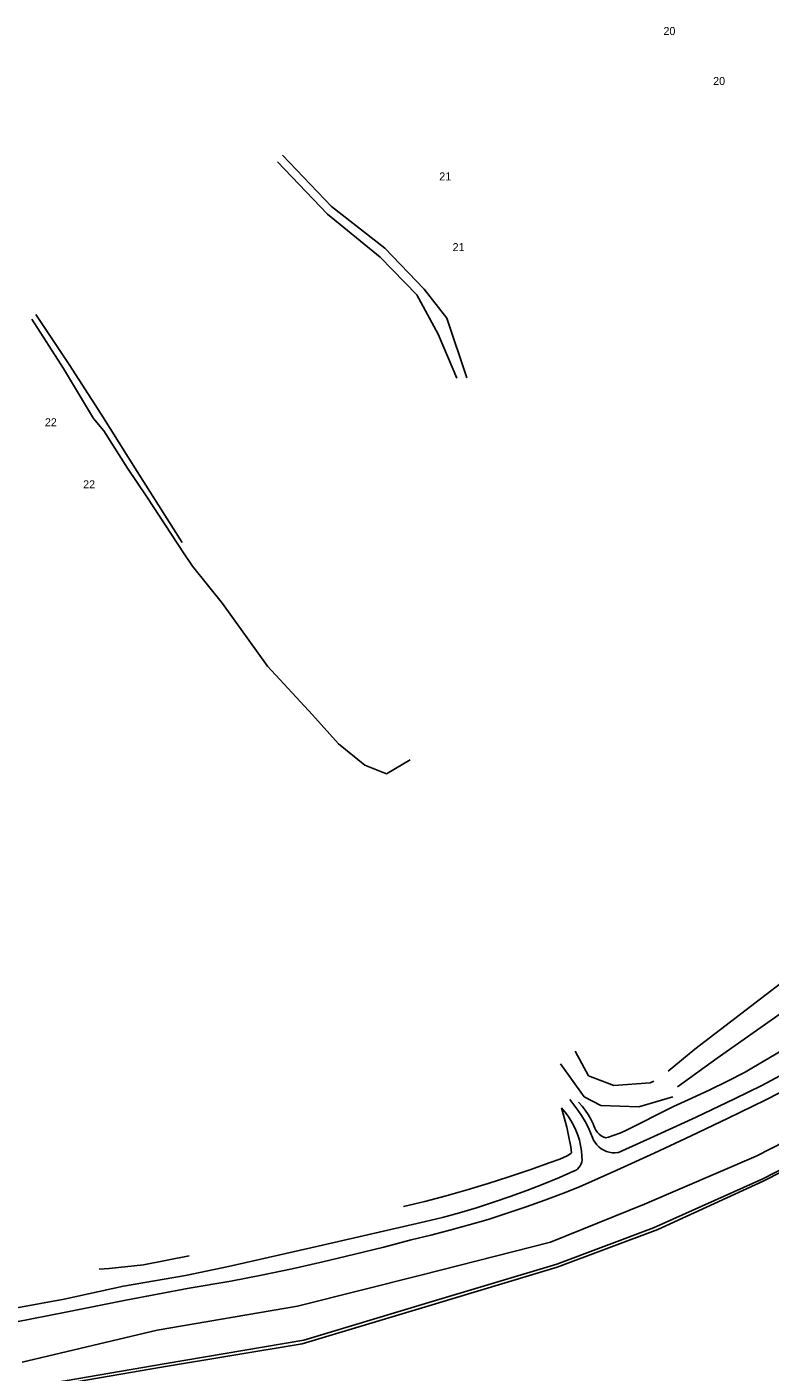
# Model space of a CAD drawing. Extents: x -540150 to -533593, y -1185082 to -1180066.
# Drawn here: x -536102 to -535939.4, y -1180434 to -1180139.9 of the extents above; entities that cross this region are included whole.
import ezdxf

# ---------------------------------------------------------------- set-up
doc = ezdxf.new("R2010")
doc.units = 0
doc.layers.add('Vrstva 14', color=7, linetype='Continuous')

msp = doc.modelspace()

# ---------------------------------------------------------------- linework, layer by layer
at = {"layer": 'Vrstva 14'}
for p, q in [((-536085.22, -1180228.16), (-536080.01, -1180236.37)), ((-536080.01, -1180236.37), (-536075.77, -1180242.61)), ((-536075.77, -1180242.61), (-536067.6, -1180255.09)), ((-536067.6, -1180255.09), (-536065.81, -1180257.76)), ((-536065.81, -1180257.76), (-536059.27, -1180265.97)), ((-536059.27, -1180265.97), (-536049.39, -1180279.66)), ((-536049.39, -1180279.66), (-536039.57, -1180290.27)), ((-536039.57, -1180290.27), (-536033.87, -1180296.66)), ((-536033.87, -1180296.66), (-536028.08, -1180301.29)), ((-536028.08, -1180301.29), (-536023.35, -1180303.19)), ((-536023.35, -1180303.19), (-536018.2, -1180300.14)), ((-535955.85, -1180363.35), (-535935.87, -1180348.07)), ((-535933.26, -1180352.87), (-535950.98, -1180365.38)), ((-535943.37, -1180367.57), (-535927.6, -1180358.2)), ((-535982.08, -1180363.84), (-535979.11, -1180369.23)), ((-535961.69, -1180368.19), (-535955.85, -1180363.35)), ((-535950.98, -1180365.38), (-535959.69, -1180371.63)), ((-535980.09, -1180373.82), (-535985.24, -1180366.59)), ((-535944.88, -1180368.38), (-535943.37, -1180367.57)), ((-535941.19, -1180371.33), (-535936.15, -1180368.63)), ((-535979.11, -1180369.23), (-535973.63, -1180371.35)), ((-535973.63, -1180371.35), (-535965.66, -1180370.72)), ((-535965.66, -1180370.72), (-535964.87, -1180370.38)), ((-535947.18, -1180374.23), (-535941.19, -1180371.33)), ((-535939.62, -1180374.08), (-535934.99, -1180371.66)), ((-535976.47, -1180375.73), (-535980.09, -1180373.82)), ((-535960.7, -1180373.79), (-535968.14, -1180375.99)), ((-535955.6, -1180378.22), (-535947.18, -1180374.23)), ((-535948.55, -1180378.46), (-535940.49, -1180374.52)), ((-535942.43, -1180386.75), (-535917.16, -1180373.82)), ((-535940.49, -1180374.52), (-535939.62, -1180374.08)), ((-535968.14, -1180375.99), (-535976.47, -1180375.73)), ((-535971.12, -1180381.21), (-535960.51, -1180375.89)), ((-535964.06, -1180382.14), (-535955.6, -1180378.22)), ((-535956.65, -1180382.33), (-535948.55, -1180378.46)), ((-535940.97, -1180391.7), (-535914.91, -1180378.25)), ((-535940.88, -1180392.22), (-535913.92, -1180378.53)), ((-535972.55, -1180385.98), (-535964.06, -1180382.14)), ((-535964.78, -1180386.12), (-535956.65, -1180382.33)), ((-535983.03, -1180384.77), (-535982.84, -1180386.07)), ((-535972.94, -1180389.84), (-535964.78, -1180386.12)), ((-535987.5, -1180388.19), (-535985.44, -1180387.42)), ((-535966.87, -1180397.26), (-535942.43, -1180386.75)), ((-536001.09, -1180392.74), (-535996.55, -1180391.32)), ((-535981.14, -1180393.49), (-535972.94, -1180389.84)), ((-535964.92, -1180402.42), (-535940.97, -1180391.7)), ((-535963.94, -1180402.84), (-535940.88, -1180392.22)), ((-535992.66, -1180394.3), (-535989.05, -1180392.9)), ((-536003.64, -1180398.04), (-535999.96, -1180396.87)), ((-535987.47, -1180405.55), (-535966.87, -1180397.26)), ((-536001.08, -1180400.59), (-535996.92, -1180399.27)), ((-536018.62, -1180401.95), (-536038.27, -1180406.48)), ((-535986.05, -1180410.38), (-535964.92, -1180402.42)), ((-535985.99, -1180411.02), (-535963.94, -1180402.84)), ((-536038.27, -1180406.48), (-536057.91, -1180410.87)), ((-536030.6, -1180408.3), (-536023.94, -1180406.64)), ((-536023.94, -1180406.64), (-536017.93, -1180405.07)), ((-536015.85, -1180412.83), (-535987.47, -1180405.55)), ((-536043.98, -1180411.38), (-536037.28, -1180409.88)), ((-536037.28, -1180409.88), (-536030.6, -1180408.3)), ((-536057.91, -1180410.87), (-536067.33, -1180412.84)), ((-536057.43, -1180414.14), (-536050.69, -1180412.8)), ((-536050.69, -1180412.8), (-536043.98, -1180411.38)), ((-536042.82, -1180419.56), (-536015.85, -1180412.83)), ((-536014.84, -1180418.98), (-535986.05, -1180410.38)), ((-536014.79, -1180419.75), (-535985.99, -1180411.02)), ((-536066.56, -1180415.65), (-536057.43, -1180414.14)), ((-536073.53, -1180424.83), (-536042.82, -1180419.56)), ((-536041.83, -1180427.81), (-536014.79, -1180419.75)), ((-536041.4, -1180427.03), (-536014.84, -1180418.98)), ((-536103.11, -1180431.78), (-536073.53, -1180424.83)), ((-536072.01, -1180432.18), (-536041.4, -1180427.03)), ((-536072.56, -1180432.89), (-536041.83, -1180427.81)), ((-536100.43, -1180437.09), (-536072.01, -1180432.18)), ((-536100.14, -1180437.68), (-536072.56, -1180432.89))]:
    msp.add_line(p, q, dxfattribs=at)
for points in [[(-536005.78, -1180216.6), (-536010.12, -1180203.58), (-536015.13, -1180197.22), (-536023.72, -1180188.28), (-536035.41, -1180179.15), (-536046.1, -1180167.91)], [(-536007.97, -1180216.67), (-536012.01, -1180207.06), (-536016.71, -1180198.49), (-536024.71, -1180190.2), (-536036.26, -1180180.8), (-536047.22, -1180169.39)], [(-536085.22, -1180228.16), (-536087.47, -1180225.48), (-536094.06, -1180214.59), (-536100.99, -1180203.77)], [(-536100.08, -1180202.75), (-536092.76, -1180213.71), (-536085.82, -1180224.55)], [(-536068.09, -1180252.64), (-536077.9, -1180237.12), (-536085.82, -1180224.55)], [(-535952.62, -1180372.28), (-535948.73, -1180370.37), (-535944.88, -1180368.38)], [(-535983.26, -1180374.4), (-535982.32, -1180375.53), (-535981.45, -1180376.7), (-535980.64, -1180377.91), (-535979.9, -1180379.17), (-535979.23, -1180380.47), (-535978.63, -1180381.8), (-535978.29, -1180382.66)], [(-535960.51, -1180375.89), (-535956.55, -1180374.12), (-535952.62, -1180372.28)], [(-535985.07, -1180376.19), (-535984.44, -1180378.31), (-535983.89, -1180380.44), (-535983.42, -1180382.6), (-535983.03, -1180384.77)], [(-535985.07, -1180376.19), (-535984.3, -1180377.08), (-535983.6, -1180378.02), (-535982.97, -1180379), (-535982.4, -1180380.03), (-535981.91, -1180381.09), (-535981.49, -1180382.18), (-535981.14, -1180383.3), (-535980.88, -1180384.44)], [(-535981.34, -1180374.94), (-535980.56, -1180375.81), (-535979.85, -1180376.73), (-535979.21, -1180377.69), (-535978.63, -1180378.69), (-535978.12, -1180379.74), (-535977.96, -1180380.11)], [(-535977.96, -1180380.11), (-535977.78, -1180380.63), (-535977.52, -1180381.12), (-535977.2, -1180381.57), (-535976.82, -1180381.97), (-535976.38, -1180382.3), (-535975.9, -1180382.57), (-535975.41, -1180382.76)], [(-535978.29, -1180382.66), (-535978.03, -1180383.25), (-535977.7, -1180383.81), (-535977.31, -1180384.31), (-535976.86, -1180384.77), (-535976.35, -1180385.16), (-535975.8, -1180385.49), (-535975.22, -1180385.75), (-535974.6, -1180385.93), (-535973.97, -1180386.04), (-535973.33, -1180386.06), (-535972.69, -1180386.01), (-535972.55, -1180385.98)], [(-535971.12, -1180381.21), (-535972.31, -1180381.75), (-535973.54, -1180382.22), (-535974.79, -1180382.6), (-535975.41, -1180382.76)], [(-535985.44, -1180387.42), (-535984.59, -1180387.09), (-535983.78, -1180386.68), (-535983.01, -1180386.2), (-535982.84, -1180386.07)], [(-535980.88, -1180384.44), (-535980.69, -1180385.59), (-535980.58, -1180386.76), (-535980.55, -1180387.73)], [(-535996.55, -1180391.32), (-535992.01, -1180389.79), (-535987.5, -1180388.19)], [(-535982.39, -1180390.09), (-535981.95, -1180389.89), (-535981.56, -1180389.61), (-535981.22, -1180389.27), (-535980.94, -1180388.88), (-535980.73, -1180388.45), (-535980.59, -1180387.99), (-535980.55, -1180387.73)], [(-535989.05, -1180392.9), (-535985.47, -1180391.43), (-535982.39, -1180390.09)], [(-536010.3, -1180395.45), (-536005.69, -1180394.15), (-536001.09, -1180392.74)], [(-535999.96, -1180396.87), (-535996.29, -1180395.62), (-535992.66, -1180394.3)], [(-535988.68, -1180396.41), (-535984.61, -1180394.87), (-535981.14, -1180393.49)], [(-536019.6, -1180397.77), (-536014.93, -1180396.67), (-536010.3, -1180395.45)], [(-536011.09, -1180400.15), (-536007.36, -1180399.14), (-536003.64, -1180398.04)], [(-535996.92, -1180399.27), (-535992.79, -1180397.88), (-535988.68, -1180396.41)], [(-536018.62, -1180401.95), (-536014.84, -1180401.09), (-536011.09, -1180400.15)], [(-536009.46, -1180402.98), (-536005.26, -1180401.82), (-536001.08, -1180400.59)], [(-536017.93, -1180405.07), (-536013.68, -1180404.07), (-536009.46, -1180402.98)], [(-536076.5, -1180410.5), (-536066.54, -1180408.6)], [(-536086.2, -1180411.5), (-536084.06, -1180411.36)], [(-536084.06, -1180411.36), (-536076.5, -1180410.5)], [(-536067.33, -1180412.84), (-536080.91, -1180415.18)], [(-536080.91, -1180415.18), (-536093.89, -1180418.05)], [(-536080.38, -1180418.24), (-536066.56, -1180415.65)], [(-536093.89, -1180418.05), (-536105.02, -1180420.09)], [(-536093.55, -1180420.9), (-536080.38, -1180418.24)], [(-536104.71, -1180423.1), (-536093.55, -1180420.9)]]:
    msp.add_lwpolyline(points, dxfattribs=at)

# ---------------------------------------------------------------- texts
for s, p in [('20', (-535962.73, -1180141.66)), ('20', (-535951.86, -1180152.58)), ('21', (-536011.8, -1180173.45)), ('21', (-536008.88, -1180188.91)), ('22', (-536098.1, -1180227.2)), ('22', (-536089.72, -1180240.77))]:
    msp.add_text(s, height=1.75, dxfattribs=at).set_placement(p)

doc.saveas('drawing.dxf')
